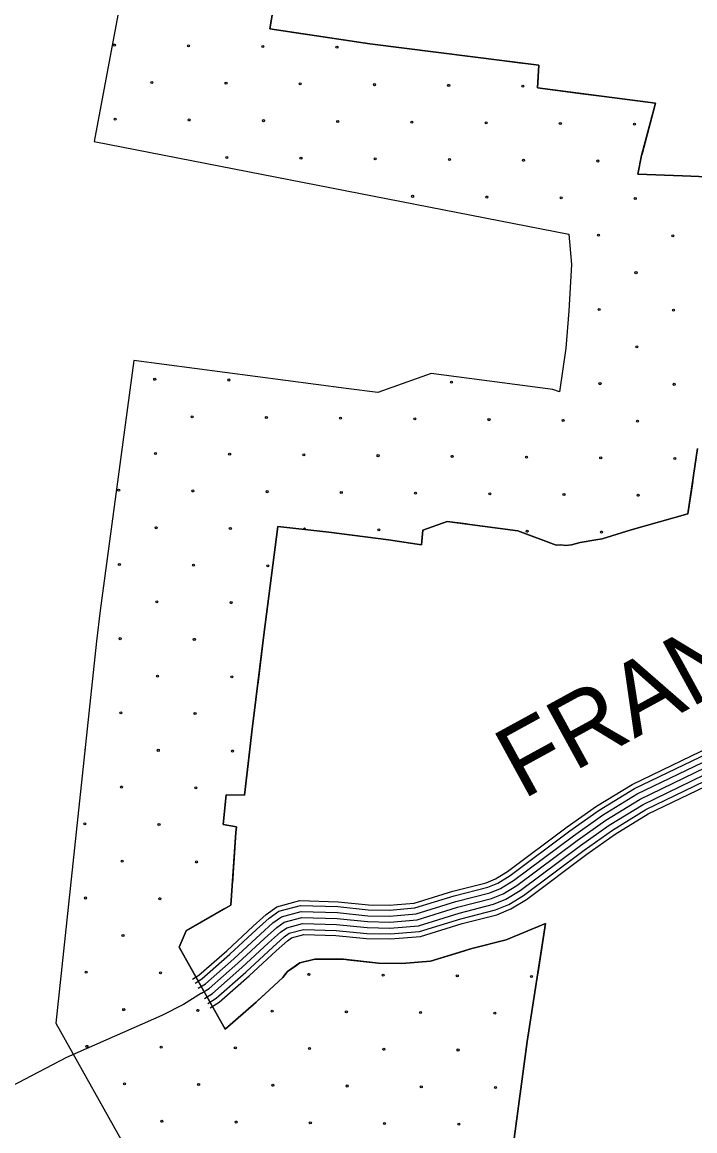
# Model space of a CAD drawing. Extents: x 1788175 to 1969470, y 584502 to 738744.
# Drawn here: x 1851363 to 1854848, y 659827 to 665572 of the extents above; entities that cross this region are included whole.
import ezdxf

# ---------------------------------------------------------------- set-up
doc = ezdxf.new("R2010")
doc.units = 0
for name, color, linetype in [('DESIGN - EROSION CONTROL - Devices', 7, 'Continuous'), ('DESIGN - ROW - Right-of-Way and Easement Labels', 7, 'Continuous'), ('DESIGN - SCRATCH - User 1', 7, 'Continuous'), ('SURVEY - CONTOURS - Index with Text', 7, 'Continuous'), ('SURVEY - VEGETATION - Features with Text', 7, 'Continuous')]:
    doc.layers.add(name, color=color, linetype=linetype)

msp = doc.modelspace()

# ---------------------------------------------------------------- linework, layer by layer
at = {"layer": 'DESIGN - EROSION CONTROL - Devices'}
for centre in [(1851840.3, 665454), (1852224.8, 665450.2), (1852609.4, 665446.5), (1852993.9, 665442.8), (1852034.4, 665259.8), (1852419, 665256.1), (1852803.5, 665252.3), (1853188.1, 665248.6), (1853572.6, 665244.9), (1853957.2, 665241.1), (1851844, 665069.4), (1852228.6, 665065.7), (1852613.1, 665061.9), (1852997.7, 665058.2), (1853382.2, 665054.5), (1853766.8, 665050.7), (1854151.3, 665047), (1854535.9, 665043.3), (1852422.7, 664871.5), (1852807.3, 664867.8), (1853191.8, 664864.1), (1853576.4, 664860.3), (1853960.9, 664856.6), (1854345.5, 664852.9), (1853386, 664669.9), (1853770.5, 664666.2), (1854155.1, 664662.5), (1854539.6, 664658.7), (1854349.2, 664468.3), (1854733.8, 664464.6), (1854543.3, 664274.2), (1854352.9, 664083.8), (1854737.5, 664080), (1854547.1, 663889.6), (1852049.4, 663721.6), (1852433.9, 663717.9), (1853587.6, 663706.7), (1854356.7, 663699.2), (1854741.2, 663695.5), (1852243.5, 663527.5), (1852628, 663523.7), (1853012.6, 663520), (1853397.2, 663516.3), (1853781.7, 663512.5), (1854166.3, 663508.8), (1854550.8, 663505.1), (1852053.1, 663337.1), (1852437.6, 663333.3), (1852822.2, 663329.6), (1853206.7, 663325.9), (1853591.3, 663322.1), (1853975.9, 663318.4), (1854360.4, 663314.7), (1854745, 663310.9), (1851862.7, 663146.6), (1852247.2, 663142.9), (1852631.8, 663139.2), (1853016.3, 663135.4), (1853400.9, 663131.7), (1853785.4, 663128), (1854170, 663124.2), (1854554.5, 663120.5), (1852056.8, 662952.5), (1852441.4, 662948.8), (1853210.5, 662941.3), (1853979.6, 662933.8), (1854364.1, 662930.1), (1851866.4, 662762.1), (1852251, 662758.4), (1852635.5, 662754.6), (1852060.6, 662567.9), (1852445.1, 662564.2), (1851870.1, 662377.5), (1852254.7, 662373.8), (1852064.3, 662183.4), (1852448.8, 662179.7), (1851873.9, 661993), (1852258.4, 661989.2), (1852068, 661798.8), (1852452.6, 661795.1), (1851877.6, 661608.4), (1852262.2, 661604.7), (1851687.2, 661418), (1852071.8, 661414.3), (1851881.3, 661223.9), (1852265.9, 661220.1), (1851690.9, 661033.5), (1852075.5, 661029.7), (1851885.1, 660839.3), (1851694.7, 660648.9), (1852079.2, 660645.2), (1852848.3, 660637.7), (1853232.9, 660634), (1853617.4, 660630.2), (1854002, 660626.5), (1851888.8, 660454.8), (1852273.4, 660451), (1852657.9, 660447.3), (1853042.5, 660443.6), (1853427, 660439.8), (1853811.6, 660436.1), (1851698.4, 660264.4), (1852083, 660260.6), (1852467.5, 660256.9), (1852852.1, 660253.2), (1853236.6, 660249.4), (1853621.2, 660245.7), (1851892.5, 660070.2), (1852277.1, 660066.5), (1852661.7, 660062.8), (1853046.2, 660059), (1853430.8, 660055.3), (1853815.3, 660051.6), (1852086.7, 659876.1), (1852471.2, 659872.3), (1852855.8, 659868.6), (1853240.3, 659864.9), (1853624.9, 659861.1)]:
    msp.add_circle(centre, 5.28, dxfattribs=at)
for centre, start, end in [((1852825.9, 662945), 331.98445, 195.13292), ((1851683.5, 661802.6), 320.29294, 27.53343), ((1852456.3, 661410.6), 229.23982, 291.78275)]:
    msp.add_arc(centre, 5.28, start, end, dxfattribs=at)
at = {"layer": 'DESIGN - SCRATCH - User 1'}
for p, q in [((1851735.4, 664953.9), (1854194.7, 664474.5)), ((1851536.7, 660385), (1851994.3, 659570.6))]:
    msp.add_line(p, q, dxfattribs=at)
for points in [[(1851543.6, 668206.3), (1852202.4, 667445.9), (1851735.4, 664953.9)], [(1855083.9, 664764.5), (1854784.7, 664775.7), (1854552.6, 664785.3), (1854572.4, 664881.3), (1854644.5, 665152.3), (1854033.2, 665232.7), (1854039.4, 665349.6), (1853163.3, 665460.9), (1852646, 665537.9), (1852774.6, 666299.7)], [(1854194.7, 664474.5), (1854209.8, 664316.2), (1854194.6, 664076.9), (1854179.4, 663883.8), (1854146.7, 663655.8), (1854112.3, 663668.5), (1853482.6, 663752.4), (1853205.1, 663652.4), (1853042.1, 663673.4), (1851942.1, 663819), (1851767.4, 662522.7), (1851747.8, 662364.4), (1851536.7, 660385)], [(1852470, 661373.2), (1852474.1, 661403), (1852403.7, 661414.8), (1852420.4, 661568.2), (1852514.5, 661565.8), (1852552.6, 661894.3), (1852614.8, 662396.8), (1852687.3, 662958.7), (1852952, 662928.8), (1853261.2, 662888.9), (1853431.1, 662864.4), (1853438.3, 662939.2), (1853564.9, 662984.8), (1853930.7, 662936.1), (1854130.2, 662862.4), (1854153.3, 662863.9), (1854180.2, 662860.1), (1854208.5, 662863.2), (1854254.5, 662875.1), (1854334.7, 662888.8), (1854367.2, 662894.6), (1854517.9, 662940.6), (1854812.7, 663025.1), (1854862.4, 663362.8)], [(1852414.8, 660353.3), (1852175.4, 660779.4), (1852212.5, 660862.9), (1852444.4, 660996.7), (1852470, 661373.2)], [(1854075.2, 660902.1), (1853871, 660817.4), (1853692.2, 660771.7), (1853479.3, 660705.9), (1853329.3, 660693.6), (1853208.8, 660695.6), (1853028.2, 660715.8), (1852878.4, 660717), (1852801.8, 660696.7), (1852736.9, 660652.4), (1852712.7, 660621.5), (1852574.4, 660493.4), (1852414.8, 660353.3)], [(1853166.9, 658024.2), (1853653.5, 657964.9), (1853767.1, 658765), (1853905.9, 659735.3), (1853979.1, 660289), (1854075.2, 660902.1)]]:
    msp.add_lwpolyline(points, dxfattribs=at)
at = {"layer": 'SURVEY - CONTOURS - Index with Text'}
for points in [[(1852245.3, 660613), (1852278.9, 660634), (1852422.7, 660760.2), (1852560.2, 660887.6), (1852627.2, 660948.3), (1852682.6, 660987.8), (1852802.3, 661019.6), (1852999.9, 661014.1), (1853157, 660997.5), (1853264.8, 660995.7), (1853393.1, 661006.2), (1853595, 661068.6), (1853767.6, 661112.7), (1853816.1, 661132.9), (1853877.5, 661170.1), (1854186.7, 661401.4), (1854339.5, 661509.3), (1854523.3, 661622.2), (1855034.8, 661868.9)], [(1852258.3, 660592.1), (1852293.7, 660614.1), (1852439.3, 660741.9), (1852576.9, 660869.4), (1852642.8, 660929), (1852693.3, 660965.1), (1852805.2, 660994.8), (1852998.3, 660989.4), (1853155.5, 660972.8), (1853265.6, 660971), (1853397.8, 660981.8), (1853601.7, 661044.8), (1853775.4, 661089.2), (1853827.3, 661110.7), (1853891.4, 661149.6), (1854201.2, 661381.4), (1854353.1, 661488.6), (1854535.1, 661600.5), (1855046.1, 661846.9)], [(1852274.8, 660565.8), (1852312.2, 660589.1), (1852460.1, 660718.8), (1852597.9, 660846.5), (1852662.2, 660904.9), (1852706.7, 660936.6), (1852808.8, 660963.6), (1852996.2, 660958.5), (1853153.6, 660941.8), (1853266.6, 660939.9), (1853403.7, 660951.2), (1853610.1, 661015), (1853785.3, 661059.7), (1853841.4, 661083), (1853908.7, 661123.9), (1854219.4, 661356.3), (1854370.2, 661462.7), (1854550, 661573.2), (1855060.3, 661819.3)], [(1852291.2, 660539.5), (1852330.8, 660564.2), (1852480.8, 660695.8), (1852618.8, 660823.6), (1852681.7, 660880.7), (1852720.1, 660908), (1852812.4, 660932.5), (1852994.2, 660927.5), (1853151.7, 660910.9), (1853267.6, 660908.9), (1853409.6, 660920.6), (1853618.5, 660985.2), (1853795.1, 661030.3), (1853855.4, 661055.3), (1853926.1, 661098.2), (1854237.7, 661331.2), (1854387.3, 661436.8), (1854564.9, 661546), (1855074.5, 661791.8)], [(1852291.2, 660539.5), (1852330.8, 660564.2), (1852480.8, 660695.8), (1852618.8, 660823.6), (1852681.7, 660880.7), (1852720.1, 660908), (1852812.4, 660932.5), (1852994.2, 660927.5), (1853151.7, 660910.9), (1853267.6, 660908.9), (1853409.6, 660920.6), (1853618.5, 660985.2), (1853795.1, 661030.3), (1853855.4, 661055.3), (1853926.1, 661098.2), (1854237.7, 661331.2), (1854387.3, 661436.8), (1854564.9, 661546), (1855074.5, 661791.8)], [(1852307.6, 660513.2), (1852349.3, 660539.2), (1852501.6, 660672.8), (1852639.8, 660800.8), (1852701.2, 660856.5), (1852733.5, 660879.5), (1852816.1, 660901.4), (1852992.1, 660896.5), (1853149.8, 660879.9), (1853268.6, 660877.9), (1853415.6, 660890), (1853626.9, 660955.3), (1853804.9, 661000.8), (1853869.5, 661027.6), (1853943.5, 661072.4), (1854255.9, 661306.1), (1854404.3, 661410.9), (1854579.8, 661518.8), (1855088.7, 661764.2)], [(1852324, 660486.9), (1852367.9, 660514.2), (1852522.3, 660649.8), (1852660.7, 660777.9), (1852720.7, 660832.3), (1852746.9, 660851), (1852819.7, 660870.3), (1852990, 660865.6), (1853148, 660848.9), (1853269.6, 660846.9), (1853421.5, 660859.3), (1853635.4, 660925.5), (1853814.7, 660971.3), (1853883.6, 660999.8), (1853960.8, 661046.7), (1854274.1, 661281.1), (1854421.4, 661385), (1854594.7, 661491.5), (1855102.9, 661736.6)], [(1852337.6, 660465), (1852383.3, 660493.5), (1852539.6, 660630.7), (1852678.1, 660759), (1852736.8, 660812.2), (1852758, 660827.4), (1852822.7, 660844.5), (1852988.3, 660839.9), (1853146.4, 660823.2), (1853270.4, 660821.1), (1853426.4, 660833.9), (1853642.3, 660900.7), (1853822.9, 660946.8), (1853895.2, 660976.8), (1853975.2, 661025.4), (1854289.2, 661260.2), (1854435.6, 661363.6), (1854607, 661468.9), (1855114.6, 661713.7)], [(1852291.2, 660539.5), (1852199.5, 660482.3), (1852086.7, 660424.1), (1851591.6, 660206.1), (1851158.2, 659981.1), (1850868, 659829.8), (1850720.8, 659748.1), (1850632.3, 659713.6), (1850359, 659617.3)]]:
    msp.add_lwpolyline(points, dxfattribs=at)
at = {"layer": 'SURVEY - VEGETATION - Features with Text'}
for points in [[(1852774.6, 666299.7), (1852646, 665537.9), (1853163.3, 665460.9), (1854039.4, 665349.6), (1854033.2, 665232.7), (1854644.5, 665152.3), (1854572.4, 664881.3), (1854552.6, 664785.3), (1854784.7, 664775.7), (1855083.9, 664764.5)], [(1852757.6, 665521.3), (1853018.7, 665482.4)], [(1853018.7, 665482.4), (1853163.3, 665460.9), (1853280.2, 665446)], [(1853429, 665427.1), (1853690.9, 665393.9)], [(1853690.9, 665393.9), (1853952.8, 665360.6)], [(1854036.1, 665287), (1854033.2, 665232.7), (1854241, 665205.3)], [(1854241, 665205.3), (1854502.8, 665170.9)], [(1854642.7, 665145.5), (1854574.8, 664890.4)], [(1854574.8, 664890.4), (1854572.4, 664881.3), (1854552.6, 664785.3), (1854709.1, 664778.8)], [(1854862.4, 663362.8), (1854812.7, 663025.1), (1854517.9, 662940.6), (1854367.2, 662894.6), (1854334.7, 662888.8), (1854254.5, 662875.1), (1854208.5, 662863.2), (1854180.2, 662860.1), (1854153.3, 662863.9), (1854130.2, 662862.4), (1853930.7, 662936.1), (1853564.9, 662984.8), (1853438.3, 662939.2), (1853431.1, 662864.4), (1853261.2, 662888.9), (1852952, 662928.8), (1852687.3, 662958.7), (1852614.8, 662396.8), (1852552.6, 661894.3), (1852514.5, 661565.8), (1852420.4, 661568.2), (1852403.7, 661414.8), (1852474.1, 661403), (1852470, 661373.2)], [(1854837.3, 663192.2), (1854812.7, 663025.1), (1854721.3, 662998.9)], [(1854721.3, 662998.9), (1854517.9, 662940.6), (1854467.8, 662925.3)], [(1852803.6, 662945.6), (1852687.3, 662958.7), (1852668.5, 662813)], [(1853065.7, 662914.2), (1852952, 662928.8), (1852803.6, 662945.6)], [(1853663.6, 662971.7), (1853564.9, 662984.8), (1853438.3, 662939.2), (1853435.4, 662909.5)], [(1854066.3, 662886), (1853930.7, 662936.1), (1853812.3, 662951.9)], [(1853435.4, 662909.5), (1853431.1, 662864.4), (1853261.2, 662888.9), (1853214.5, 662895)], [(1854323.1, 662886.8), (1854254.5, 662875.1), (1854208.5, 662863.2), (1854180.2, 662860.1), (1854153.3, 662863.9), (1854130.2, 662862.4), (1854066.3, 662886)], [(1852649.3, 662664.2), (1852615.6, 662402.4)], [(1852615.6, 662402.4), (1852614.8, 662396.8), (1852583.1, 662140.4)], [(1852564.6, 661991.6), (1852552.6, 661894.3), (1852533.5, 661729.4)], [(1852533.5, 661729.4), (1852514.5, 661565.8), (1852420.4, 661568.2), (1852419.8, 661563)], [(1852404.5, 661414.6), (1852474.1, 661403), (1852470, 661373.2)], [(1852470, 661373.2), (1852444.4, 660996.7), (1852212.5, 660862.9), (1852175.4, 660779.4), (1852414.8, 660353.3)], [(1852470, 661373.2), (1852452.1, 661109.8)], [(1852412.7, 660978.4), (1852212.5, 660862.9), (1852199.1, 660832.8)], [(1852414.8, 660353.3), (1852574.4, 660493.4), (1852712.7, 660621.5), (1852736.9, 660652.4), (1852773.2, 660676.3), (1852801.8, 660696.7), (1852878.4, 660717), (1853028.2, 660715.8), (1853050.9, 660712.3), (1853208.8, 660695.6), (1853329.3, 660693.6), (1853479.3, 660705.9), (1853692.2, 660771.7), (1853871, 660817.4), (1854075.2, 660902.1)], [(1854075.2, 660902.1), (1853979.1, 660289), (1853905.9, 659735.3), (1853767.1, 658765), (1853653.5, 657964.9), (1853166.9, 658024.2)], [(1854020.7, 660879.5), (1854075.2, 660902.1)], [(1854075.2, 660902.1), (1854034.3, 660641.2)], [(1852199.1, 660832.8), (1852175.4, 660779.4), (1852276.1, 660600.2)], [(1853627.8, 660751.8), (1853692.2, 660771.7), (1853871, 660817.4), (1853882.1, 660822)], [(1853371.1, 660697), (1853479.3, 660705.9), (1853627.8, 660751.8)], [(1852720.8, 660631.8), (1852736.9, 660652.4), (1852773.2, 660676.3), (1852801.8, 660696.7), (1852878.4, 660717), (1852958.4, 660716.4)], [(1852958.4, 660716.4), (1853028.2, 660715.8), (1853050.9, 660712.3), (1853208.8, 660695.6), (1853221.3, 660695.4)], [(1852414.8, 660353.3), (1852574.4, 660493.4), (1852612.3, 660528.5)], [(1852349.5, 660469.5), (1852414.8, 660353.3)], [(1854011.1, 660493), (1853979.1, 660289), (1853971.6, 660232)], [(1853971.6, 660232), (1853937, 659970.3)]]:
    msp.add_lwpolyline(points, dxfattribs=at)

# ---------------------------------------------------------------- texts
at = {"layer": 'DESIGN - ROW - Right-of-Way and Easement Labels'}
msp.add_text('FRANKLIN', height=370, rotation=28.68769, dxfattribs=at).set_placement((1853956.1, 661541.4))

doc.saveas('drawing.dxf')
